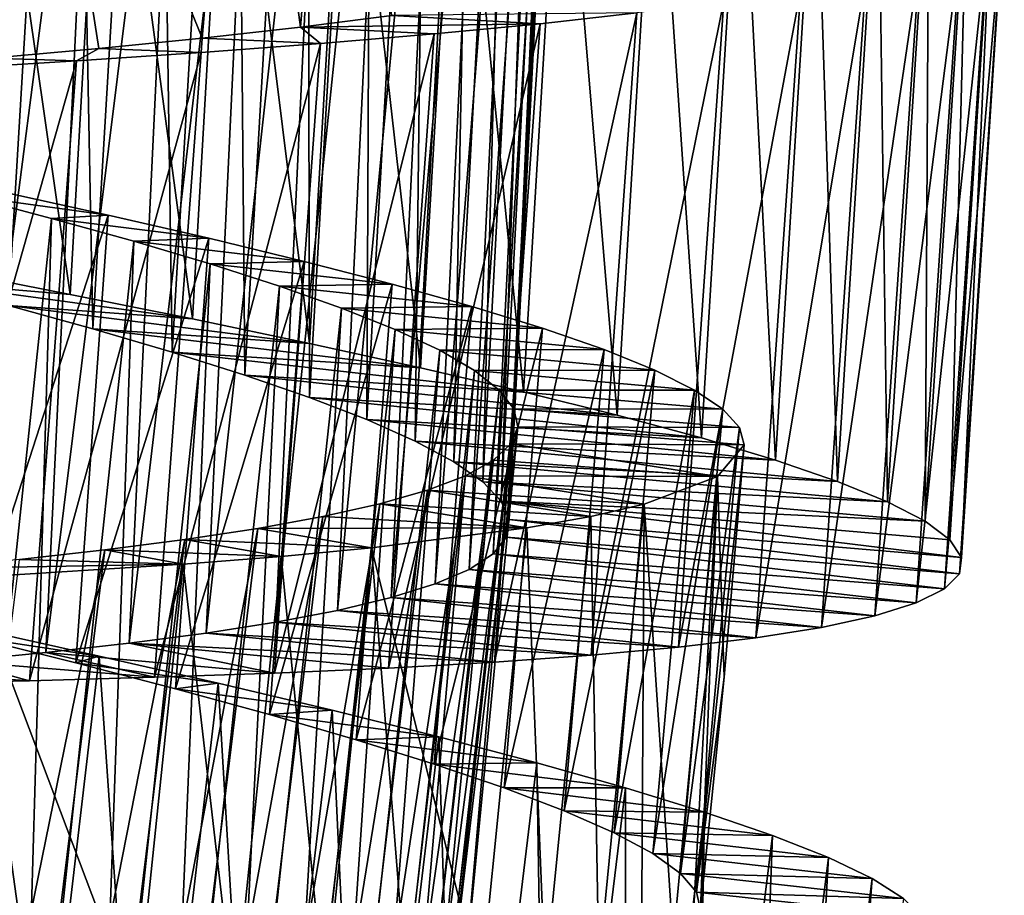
# Model space of a CAD drawing. Header units: millimetres. Extents: x -182 to 217, y -96 to 236.
# Tile 365 of 458: x 158.95 to 164.15, y -25.87 to -21.24. Entities that reach past the tile are written whole.
import ezdxf

# ---------------------------------------------------------------- set-up
doc = ezdxf.new("R2010")
doc.units = ezdxf.units.MM
doc.header["$LTSCALE"] = 52.148148
for name, color, linetype in [('986', 7, 'CONTINUOUS'), ('987', 7, 'CONTINUOUS'), ('988', 7, 'CONTINUOUS'), ('993', 7, 'CONTINUOUS'), ('994', 7, 'CONTINUOUS'), ('995', 7, 'CONTINUOUS'), ('996', 7, 'CONTINUOUS'), ('997', 7, 'CONTINUOUS'), ('998', 7, 'CONTINUOUS')]:
    doc.layers.add(name, color=color, linetype=linetype)

msp = doc.modelspace()

# ---------------------------------------------------------------- linework, layer by layer
at = {"layer": '986', "color": 7, "linetype": 'CONTINUOUS', "true_color": 0xaaaaaa}
for points in [[(161.3052, -26.2857, 6), (160.8843, -29.2568, 6.5083), (161.585, -23.3912, 6), (161.3052, -26.2857, 6)], [(161.585, -23.3912, 6), (160.8843, -29.2568, 6.5083), (161.5493, -23.4818, 6.5083), (161.585, -23.3912, 6)], [(160.8843, -29.2568, 6.5083), (160.7861, -29.3369, 7.014), (161.5493, -23.4818, 6.5083), (160.8843, -29.2568, 6.5083)], [(161.5493, -23.4818, 6.5083), (160.7861, -29.3369, 7.014), (161.4569, -23.5684, 7.014), (161.5493, -23.4818, 6.5083)], [(160.7861, -29.3369, 7.014), (160.6337, -29.4082, 7.5057), (161.4569, -23.5684, 7.014), (160.7861, -29.3369, 7.014)], [(161.4569, -23.5684, 7.014), (160.6337, -29.4082, 7.5057), (161.3097, -23.65, 7.5057), (161.4569, -23.5684, 7.014)], [(160.6337, -29.4082, 7.5057), (160.4286, -29.4708, 7.9772), (161.3097, -23.65, 7.5057), (160.6337, -29.4082, 7.5057)], [(161.3097, -23.65, 7.5057), (160.4286, -29.4708, 7.9772), (161.1094, -23.7266, 7.9772), (161.3097, -23.65, 7.5057)], [(160.4286, -29.4708, 7.9772), (160.1719, -29.5253, 8.4261), (161.1094, -23.7266, 7.9772), (160.4286, -29.4708, 7.9772)], [(161.1094, -23.7266, 7.9772), (160.1719, -29.5253, 8.4261), (160.857, -23.7986, 8.4261), (161.1094, -23.7266, 7.9772)], [(160.1719, -29.5253, 8.4261), (159.8669, -29.572, 8.846), (160.857, -23.7986, 8.4261), (160.1719, -29.5253, 8.4261)], [(160.857, -23.7986, 8.4261), (159.8669, -29.572, 8.846), (160.556, -23.8662, 8.846), (160.857, -23.7986, 8.4261)], [(159.8669, -29.572, 8.846), (159.5192, -29.6109, 9.2291), (160.556, -23.8662, 8.846), (159.8669, -29.572, 8.846)], [(160.556, -23.8662, 8.846), (159.5192, -29.6109, 9.2291), (160.2117, -23.9289, 9.2291), (160.556, -23.8662, 8.846)], [(159.5192, -29.6109, 9.2291), (159.1315, -29.6428, 9.572), (160.2117, -23.9289, 9.2291), (159.5192, -29.6109, 9.2291)], [(160.2117, -23.9289, 9.2291), (159.1315, -29.6428, 9.572), (159.8272, -23.9873, 9.572), (160.2117, -23.9289, 9.2291)], [(159.1315, -29.6428, 9.572), (158.7068, -29.6682, 9.8722), (159.8272, -23.9873, 9.572), (159.1315, -29.6428, 9.572)], [(159.8272, -23.9873, 9.572), (158.7068, -29.6682, 9.8722), (159.4053, -24.0418, 9.8722), (159.8272, -23.9873, 9.572)], [(158.7068, -29.6682, 9.8722), (158.2524, -29.6879, 10.1243), (159.4053, -24.0418, 9.8722), (158.7068, -29.6682, 9.8722)], [(159.4053, -24.0418, 9.8722), (158.2524, -29.6879, 10.1243), (158.9532, -24.0927, 10.1243), (159.4053, -24.0418, 9.8722)]]:
    msp.add_3dface(points, dxfattribs=at)
at = {"layer": '987', "color": 7, "linetype": 'CONTINUOUS', "true_color": 0xaaaaaa}
for points in [[(161.585, -23.3912, 6), (161.5493, -23.4818, 6.5083), (162.7812, -23.4861, 6), (161.585, -23.3912, 6)], [(161.5493, -23.4818, 6.5083), (161.4569, -23.5684, 7.014), (162.6404, -23.6539, 7.205), (161.5493, -23.4818, 6.5083)], [(162.7812, -23.4861, 6), (161.5493, -23.4818, 6.5083), (162.6404, -23.6539, 7.205), (162.7812, -23.4861, 6)], [(161.4569, -23.5684, 7.014), (161.3097, -23.65, 7.5057), (162.6404, -23.6539, 7.205), (161.4569, -23.5684, 7.014)], [(161.3097, -23.65, 7.5057), (161.1094, -23.7266, 7.9772), (162.2532, -23.8005, 8.3575), (161.3097, -23.65, 7.5057)], [(162.6404, -23.6539, 7.205), (161.3097, -23.65, 7.5057), (162.2532, -23.8005, 8.3575), (162.6404, -23.6539, 7.205)], [(161.1094, -23.7266, 7.9772), (160.857, -23.7986, 8.4261), (161.9713, -23.8658, 8.898), (161.1094, -23.7266, 7.9772)], [(162.2532, -23.8005, 8.3575), (161.1094, -23.7266, 7.9772), (161.9713, -23.8658, 8.898), (162.2532, -23.8005, 8.3575)], [(160.857, -23.7986, 8.4261), (160.556, -23.8662, 8.846), (161.6332, -23.926, 9.4089), (160.857, -23.7986, 8.4261)], [(161.9713, -23.8658, 8.898), (160.857, -23.7986, 8.4261), (161.6332, -23.926, 9.4089), (161.9713, -23.8658, 8.898)], [(160.556, -23.8662, 8.846), (160.2117, -23.9289, 9.2291), (161.6332, -23.926, 9.4089), (160.556, -23.8662, 8.846)], [(160.2117, -23.9289, 9.2291), (159.8272, -23.9873, 9.572), (160.8124, -24.0307, 10.308), (160.2117, -23.9289, 9.2291)], [(161.6332, -23.926, 9.4089), (160.2117, -23.9289, 9.2291), (160.8124, -24.0307, 10.308), (161.6332, -23.926, 9.4089)], [(159.8272, -23.9873, 9.572), (159.4053, -24.0418, 9.8722), (160.3352, -24.076, 10.6898), (159.8272, -23.9873, 9.572)], [(160.8124, -24.0307, 10.308), (159.8272, -23.9873, 9.572), (160.3352, -24.076, 10.6898), (160.8124, -24.0307, 10.308)], [(159.4053, -24.0418, 9.8722), (158.9532, -24.0927, 10.1243), (159.8188, -24.1171, 11.0219), (159.4053, -24.0418, 9.8722)], [(160.3352, -24.076, 10.6898), (159.4053, -24.0418, 9.8722), (159.8188, -24.1171, 11.0219), (160.3352, -24.076, 10.6898)], [(158.9532, -24.0927, 10.1243), (158.4783, -24.14, 10.3244), (159.8188, -24.1171, 11.0219), (158.9532, -24.0927, 10.1243)], [(159.8188, -24.1171, 11.0219), (158.4783, -24.14, 10.3244), (158.7024, -24.1876, 11.5148), (159.8188, -24.1171, 11.0219)]]:
    msp.add_3dface(points, dxfattribs=at)
at = {"layer": '988', "color": 7, "linetype": 'CONTINUOUS', "true_color": 0xaaaaaa}
for points in [[(162.7812, -23.4861, 6), (162.6404, -23.6539, 7.205), (162.6748, -24.7149, 6), (162.7812, -23.4861, 6)], [(162.4052, -26.1056, 7.205), (162.6404, -23.6539, 7.205), (162.2532, -23.8005, 8.3575), (162.4052, -26.1056, 7.205)], [(162.4052, -26.1056, 7.205), (162.5096, -26.027, 6.6036), (162.6404, -23.6539, 7.205), (162.4052, -26.1056, 7.205)], [(162.5096, -26.027, 6.6036), (162.5508, -25.942, 6), (162.6404, -23.6539, 7.205), (162.5096, -26.027, 6.6036)], [(162.6404, -23.6539, 7.205), (162.5508, -25.942, 6), (162.6748, -24.7149, 6), (162.6404, -23.6539, 7.205)], [(162.0139, -26.2411, 8.3575), (162.2532, -23.8005, 8.3575), (161.9713, -23.8658, 8.898), (162.0139, -26.2411, 8.3575)], [(162.0139, -26.2411, 8.3575), (162.2392, -26.177, 7.7922), (162.2532, -23.8005, 8.3575), (162.0139, -26.2411, 8.3575)], [(162.2392, -26.177, 7.7922), (162.4052, -26.1056, 7.205), (162.2532, -23.8005, 8.3575), (162.2392, -26.177, 7.7922)], [(161.7303, -26.2982, 8.898), (161.9713, -23.8658, 8.898), (161.6332, -23.926, 9.4089), (161.7303, -26.2982, 8.898)], [(161.7303, -26.2982, 8.898), (162.0139, -26.2411, 8.3575), (161.9713, -23.8658, 8.898), (161.7303, -26.2982, 8.898)], [(161.3906, -26.3487, 9.4089), (161.6332, -23.926, 9.4089), (160.8124, -24.0307, 10.308), (161.3906, -26.3487, 9.4089)], [(161.3906, -26.3487, 9.4089), (161.7303, -26.2982, 8.898), (161.6332, -23.926, 9.4089), (161.3906, -26.3487, 9.4089)], [(160.5672, -26.4297, 10.308), (160.8124, -24.0307, 10.308), (160.3352, -24.076, 10.6898), (160.5672, -26.4297, 10.308)], [(160.5672, -26.4297, 10.308), (161.0013, -26.3924, 9.8808), (160.8124, -24.0307, 10.308), (160.5672, -26.4297, 10.308)], [(161.0013, -26.3924, 9.8808), (161.3906, -26.3487, 9.4089), (160.8124, -24.0307, 10.308), (161.0013, -26.3924, 9.8808)], [(159.5714, -26.4876, 11.0219), (159.8188, -24.1171, 11.0219), (158.7024, -24.1876, 11.5148), (159.5714, -26.4876, 11.0219)], [(159.5714, -26.4876, 11.0219), (160.0888, -26.4613, 10.6898), (159.8188, -24.1171, 11.0219), (159.5714, -26.4876, 11.0219)], [(160.0888, -26.4613, 10.6898), (160.3352, -24.076, 10.6898), (159.8188, -24.1171, 11.0219), (160.0888, -26.4613, 10.6898)], [(160.0888, -26.4613, 10.6898), (160.5672, -26.4297, 10.308), (160.3352, -24.076, 10.6898), (160.0888, -26.4613, 10.6898)], [(158.4535, -26.526, 11.5148), (159.0249, -26.5089, 11.2976), (158.7024, -24.1876, 11.5148), (158.4535, -26.526, 11.5148)], [(159.0249, -26.5089, 11.2976), (159.5714, -26.4876, 11.0219), (158.7024, -24.1876, 11.5148), (159.0249, -26.5089, 11.2976)]]:
    msp.add_3dface(points, dxfattribs=at)
at = {"layer": '993', "color": 7, "linetype": 'CONTINUOUS', "true_color": 0xaaaaaa}
for points in [[(159.2221, -22.6918, -0.6482), (158.429, -22.6256, 1.6168), (158.5505, -22.5609, -0.8344), (159.2221, -22.6918, -0.6482)], [(158.8966, -22.7501, 1.7975), (158.429, -22.6256, 1.6168), (159.868, -22.8218, -0.396), (158.8966, -22.7501, 1.7975)], [(159.868, -22.8218, -0.396), (158.429, -22.6256, 1.6168), (159.2221, -22.6918, -0.6482), (159.868, -22.8218, -0.396)], [(159.3417, -22.874, 2.0303), (158.8966, -22.7501, 1.7975), (160.4861, -22.9511, -0.0787), (159.3417, -22.874, 2.0303)], [(160.4861, -22.9511, -0.0787), (158.8966, -22.7501, 1.7975), (159.868, -22.8218, -0.396), (160.4861, -22.9511, -0.0787)], [(159.7603, -22.9974, 2.3131), (159.3417, -22.874, 2.0303), (161.0723, -23.0797, 0.3016), (159.7603, -22.9974, 2.3131)], [(161.0723, -23.0797, 0.3016), (159.3417, -22.874, 2.0303), (160.4861, -22.9511, -0.0787), (161.0723, -23.0797, 0.3016)], [(160.1431, -23.1185, 2.6395), (159.7603, -22.9974, 2.3131), (161.616, -23.206, 0.7383), (160.1431, -23.1185, 2.6395)], [(161.616, -23.206, 0.7383), (159.7603, -22.9974, 2.3131), (161.0723, -23.0797, 0.3016), (161.616, -23.206, 0.7383)], [(160.4861, -23.2371, 3.0063), (160.1431, -23.1185, 2.6395), (162.111, -23.3292, 1.2262), (160.4861, -23.2371, 3.0063)], [(162.111, -23.3292, 1.2262), (160.1431, -23.1185, 2.6395), (161.616, -23.206, 0.7383), (162.111, -23.3292, 1.2262)], [(160.7882, -23.3538, 3.4123), (160.4861, -23.2371, 3.0063), (162.5556, -23.4497, 1.7637), (160.7882, -23.3538, 3.4123)], [(162.5556, -23.4497, 1.7637), (160.4861, -23.2371, 3.0063), (162.111, -23.3292, 1.2262), (162.5556, -23.4497, 1.7637)], [(161.0437, -23.4674, 3.8501), (160.7882, -23.3538, 3.4123), (162.9456, -23.5671, 2.3463), (161.0437, -23.4674, 3.8501)], [(162.9456, -23.5671, 2.3463), (160.7882, -23.3538, 3.4123), (162.5556, -23.4497, 1.7637), (162.9456, -23.5671, 2.3463)], [(161.2482, -23.577, 4.3124), (161.0437, -23.4674, 3.8501), (163.2742, -23.6799, 2.9633), (161.2482, -23.577, 4.3124)], [(163.2742, -23.6799, 2.9633), (161.0437, -23.4674, 3.8501), (162.9456, -23.5671, 2.3463), (163.2742, -23.6799, 2.9633)], [(161.4003, -23.6829, 4.7963), (161.2482, -23.577, 4.3124), (163.5379, -23.7877, 3.6078), (161.4003, -23.6829, 4.7963)], [(163.5379, -23.7877, 3.6078), (161.2482, -23.577, 4.3124), (163.2742, -23.6799, 2.9633), (163.5379, -23.7877, 3.6078)], [(161.4983, -23.7849, 5.2968), (161.4003, -23.6829, 4.7963), (163.7363, -23.8909, 4.2791), (161.4983, -23.7849, 5.2968)], [(163.7363, -23.8909, 4.2791), (161.4003, -23.6829, 4.7963), (163.5379, -23.7877, 3.6078), (163.7363, -23.8909, 4.2791)], [(161.5404, -23.8822, 5.8047), (161.4983, -23.7849, 5.2968), (163.9284, -24.0817, 5.6708), (161.5404, -23.8822, 5.8047)], [(163.9284, -24.0817, 5.6708), (161.4983, -23.7849, 5.2968), (163.8674, -23.9893, 4.9711), (163.9284, -24.0817, 5.6708)], [(163.8674, -23.9893, 4.9711), (161.4983, -23.7849, 5.2968), (163.7363, -23.8909, 4.2791), (163.8674, -23.9893, 4.9711)], [(161.5258, -23.9744, 6.3134), (161.5404, -23.8822, 5.8047), (163.9189, -24.1679, 6.3714), (161.5258, -23.9744, 6.3134)], [(163.9189, -24.1679, 6.3714), (161.5404, -23.8822, 5.8047), (163.9284, -24.0817, 5.6708), (163.9189, -24.1679, 6.3714)], [(161.4548, -24.062, 6.8201), (161.5258, -23.9744, 6.3134), (163.8389, -24.2481, 7.0706), (161.4548, -24.062, 6.8201)], [(163.8389, -24.2481, 7.0706), (161.5258, -23.9744, 6.3134), (163.9189, -24.1679, 6.3714), (163.8389, -24.2481, 7.0706)], [(161.3281, -24.1447, 7.3177), (161.4548, -24.062, 6.8201), (163.6889, -24.3224, 7.7616), (161.3281, -24.1447, 7.3177)], [(163.6889, -24.3224, 7.7616), (161.4548, -24.062, 6.8201), (163.8389, -24.2481, 7.0706), (163.6889, -24.3224, 7.7616)], [(161.1483, -24.2218, 7.7962), (161.3281, -24.1447, 7.3177), (163.4717, -24.3901, 8.4318), (161.1483, -24.2218, 7.7962)], [(163.4717, -24.3901, 8.4318), (161.3281, -24.1447, 7.3177), (163.6889, -24.3224, 7.7616), (163.4717, -24.3901, 8.4318)], [(160.9165, -24.2939, 8.2526), (161.1483, -24.2218, 7.7962), (163.189, -24.4512, 9.0758), (160.9165, -24.2939, 8.2526)], [(163.189, -24.4512, 9.0758), (161.1483, -24.2218, 7.7962), (163.4717, -24.3901, 8.4318), (163.189, -24.4512, 9.0758)], [(160.6341, -24.3613, 8.6841), (160.9165, -24.2939, 8.2526), (162.8417, -24.5062, 9.6915), (160.6341, -24.3613, 8.6841)], [(162.8417, -24.5062, 9.6915), (160.9165, -24.2939, 8.2526), (163.189, -24.4512, 9.0758), (162.8417, -24.5062, 9.6915)], [(160.3071, -24.4237, 9.0813), (160.6341, -24.3613, 8.6841), (162.4337, -24.5552, 10.2716), (160.3071, -24.4237, 9.0813)], [(162.4337, -24.5552, 10.2716), (160.6341, -24.3613, 8.6841), (162.8417, -24.5062, 9.6915), (162.4337, -24.5552, 10.2716)], [(159.9394, -24.4813, 9.4392), (160.3071, -24.4237, 9.0813), (161.9727, -24.5978, 10.8053), (159.9394, -24.4813, 9.4392)], [(161.9727, -24.5978, 10.8053), (160.3071, -24.4237, 9.0813), (162.4337, -24.5552, 10.2716), (161.9727, -24.5978, 10.8053)], [(159.5324, -24.5347, 9.7564), (159.9394, -24.4813, 9.4392), (161.4622, -24.6347, 11.289), (159.5324, -24.5347, 9.7564)], [(161.4622, -24.6347, 11.289), (159.9394, -24.4813, 9.4392), (161.9727, -24.5978, 10.8053), (161.4622, -24.6347, 11.289)], [(159.0921, -24.5842, 10.0281), (159.5324, -24.5347, 9.7564), (160.3006, -24.6931, 12.0992), (159.0921, -24.5842, 10.0281)], [(160.3006, -24.6931, 12.0992), (159.5324, -24.5347, 9.7564), (160.9024, -24.6664, 11.7224), (160.3006, -24.6931, 12.0992)], [(160.9024, -24.6664, 11.7224), (159.5324, -24.5347, 9.7564), (161.4622, -24.6347, 11.289), (160.9024, -24.6664, 11.7224)], [(158.6266, -24.6299, 10.2491), (159.0921, -24.5842, 10.0281), (159.6673, -24.7152, 12.4129), (158.6266, -24.6299, 10.2491)], [(159.6673, -24.7152, 12.4129), (159.0921, -24.5842, 10.0281), (160.3006, -24.6931, 12.0992), (159.6673, -24.7152, 12.4129)], [(158.1394, -24.6724, 10.4178), (158.6266, -24.6299, 10.2491), (159.0069, -24.7333, 12.6613), (158.1394, -24.6724, 10.4178)], [(159.0069, -24.7333, 12.6613), (158.6266, -24.6299, 10.2491), (159.6673, -24.7152, 12.4129), (159.0069, -24.7333, 12.6613)], [(158.3218, -24.7479, 12.8434), (158.1394, -24.6724, 10.4178), (159.0069, -24.7333, 12.6613), (158.3218, -24.7479, 12.8434)]]:
    msp.add_3dface(points, dxfattribs=at)
at = {"layer": '994', "color": 7, "linetype": 'CONTINUOUS', "true_color": 0xaaaaaa}
for points in [[(161.7037, -21.2617, 11.2963), (162.2141, -21.2043, 10.8123), (160.9209, -21.2192, 10.3878), (161.7037, -21.2617, 11.2963)], [(160.4384, -21.2799, 10.7593), (161.7037, -21.2617, 11.2963), (160.9209, -21.2192, 10.3878), (160.4384, -21.2799, 10.7593)], [(161.1446, -21.3157, 11.729), (161.7037, -21.2617, 11.2963), (160.4384, -21.2799, 10.7593), (161.1446, -21.3157, 11.729)], [(159.9192, -21.3376, 11.0795), (160.5439, -21.3664, 12.1048), (160.4384, -21.2799, 10.7593), (159.9192, -21.3376, 11.0795)], [(160.5439, -21.3664, 12.1048), (161.1446, -21.3157, 11.729), (160.4384, -21.2799, 10.7593), (160.5439, -21.3664, 12.1048)], [(159.3725, -21.3923, 11.3431), (159.9127, -21.4137, 12.4169), (159.9192, -21.3376, 11.0795), (159.3725, -21.3923, 11.3431)], [(159.9127, -21.4137, 12.4169), (160.5439, -21.3664, 12.1048), (159.9192, -21.3376, 11.0795), (159.9127, -21.4137, 12.4169)], [(158.8018, -21.4443, 11.5482), (159.2546, -21.458, 12.6639), (159.3725, -21.3923, 11.3431), (158.8018, -21.4443, 11.5482)], [(159.2546, -21.458, 12.6639), (159.9127, -21.4137, 12.4169), (159.3725, -21.3923, 11.3431), (159.2546, -21.458, 12.6639)], [(158.5706, -21.5, 12.8451), (159.2546, -21.458, 12.6639), (158.8018, -21.4443, 11.5482), (158.5706, -21.5, 12.8451)], [(159.3739, -24.603, -0.5371), (158.7178, -24.4579, -0.7545), (158.6997, -24.5005, 0.4939), (159.3739, -24.603, -0.5371)], [(159.251, -24.6389, 0.7128), (159.3739, -24.603, -0.5371), (158.6997, -24.5005, 0.4939), (159.251, -24.6389, 0.7128)], [(160.0032, -24.7467, -0.2543), (159.3739, -24.603, -0.5371), (159.251, -24.6389, 0.7128), (160.0032, -24.7467, -0.2543)], [(159.7772, -24.7763, 0.9899), (160.0032, -24.7467, -0.2543), (159.251, -24.6389, 0.7128), (159.7772, -24.7763, 0.9899)], [(160.6043, -24.8894, 0.0933), (160.0032, -24.7467, -0.2543), (159.7772, -24.7763, 0.9899), (160.6043, -24.8894, 0.0933)], [(160.2739, -24.9122, 1.3226), (160.6043, -24.8894, 0.0933), (159.7772, -24.7763, 0.9899), (160.2739, -24.9122, 1.3226)], [(161.1686, -25.0298, 0.5011), (160.6043, -24.8894, 0.0933), (160.2739, -24.9122, 1.3226), (161.1686, -25.0298, 0.5011)], [(160.7312, -25.0448, 1.7045), (161.1686, -25.0298, 0.5011), (160.2739, -24.9122, 1.3226), (160.7312, -25.0448, 1.7045)], [(161.6867, -25.1663, 0.9622), (161.1686, -25.0298, 0.5011), (160.7312, -25.0448, 1.7045), (161.6867, -25.1663, 0.9622)], [(161.1443, -25.1736, 2.1313), (161.6867, -25.1663, 0.9622), (160.7312, -25.0448, 1.7045), (161.1443, -25.1736, 2.1313)], [(162.1547, -25.2986, 1.4732), (161.6867, -25.1663, 0.9622), (161.1443, -25.1736, 2.1313), (162.1547, -25.2986, 1.4732)], [(161.5126, -25.2991, 2.6024), (162.1547, -25.2986, 1.4732), (161.1443, -25.1736, 2.1313), (161.5126, -25.2991, 2.6024)], [(162.5714, -25.4271, 2.0325), (162.1547, -25.2986, 1.4732), (161.5126, -25.2991, 2.6024), (162.5714, -25.4271, 2.0325)], [(161.8312, -25.4206, 3.1121), (162.5714, -25.4271, 2.0325), (161.5126, -25.2991, 2.6024), (161.8312, -25.4206, 3.1121)], [(162.9306, -25.5506, 2.6326), (162.5714, -25.4271, 2.0325), (161.8312, -25.4206, 3.1121), (162.9306, -25.5506, 2.6326)], [(162.094, -25.5366, 3.6509), (162.9306, -25.5506, 2.6326), (161.8312, -25.4206, 3.1121), (162.094, -25.5366, 3.6509)], [(163.2265, -25.6678, 3.2635), (162.9306, -25.5506, 2.6326), (162.094, -25.5366, 3.6509), (163.2265, -25.6678, 3.2635)], [(162.2988, -25.6469, 4.2144), (163.2265, -25.6678, 3.2635), (162.094, -25.5366, 3.6509), (162.2988, -25.6469, 4.2144)], [(163.4574, -25.7788, 3.9219), (163.2265, -25.6678, 3.2635), (162.2988, -25.6469, 4.2144), (163.4574, -25.7788, 3.9219)], [(162.4445, -25.7518, 4.7996), (163.4574, -25.7788, 3.9219), (162.2988, -25.6469, 4.2144), (162.4445, -25.7518, 4.7996)], [(163.6221, -25.8836, 4.6042), (163.4574, -25.7788, 3.9219), (162.4445, -25.7518, 4.7996), (163.6221, -25.8836, 4.6042)], [(162.529, -25.8505, 5.3987), (163.6221, -25.8836, 4.6042), (162.4445, -25.7518, 4.7996), (162.529, -25.8505, 5.3987)], [(162.5508, -25.942, 6), (163.7181, -25.9815, 5.3011), (162.529, -25.8505, 5.3987), (162.5508, -25.942, 6)], [(163.7181, -25.9815, 5.3011), (163.6221, -25.8836, 4.6042), (162.529, -25.8505, 5.3987), (163.7181, -25.9815, 5.3011)]]:
    msp.add_3dface(points, dxfattribs=at)
at = {"layer": '995', "color": 7, "linetype": 'CONTINUOUS', "true_color": 0xaaaaaa}
for points in [[(159.2221, -22.6918, -0.6482), (158.5505, -22.5609, -0.8344), (158.7333, -19.3071, -0.8314), (159.2221, -22.6918, -0.6482)], [(159.2221, -22.6918, -0.6482), (158.7333, -19.3071, -0.8314), (159.4085, -19.411, -0.6441), (159.2221, -22.6918, -0.6482)], [(159.868, -22.8218, -0.396), (159.2221, -22.6918, -0.6482), (159.4085, -19.411, -0.6441), (159.868, -22.8218, -0.396)], [(159.868, -22.8218, -0.396), (159.4085, -19.411, -0.6441), (160.0582, -19.5149, -0.3908), (159.868, -22.8218, -0.396)], [(160.4861, -22.9511, -0.0787), (159.868, -22.8218, -0.396), (160.0582, -19.5149, -0.3908), (160.4861, -22.9511, -0.0787)], [(160.4861, -22.9511, -0.0787), (160.0582, -19.5149, -0.3908), (160.6806, -19.6195, -0.0723), (160.4861, -22.9511, -0.0787)], [(161.0723, -23.0797, 0.3016), (160.4861, -22.9511, -0.0787), (160.6806, -19.6195, -0.0723), (161.0723, -23.0797, 0.3016)], [(161.0723, -23.0797, 0.3016), (160.6806, -19.6195, -0.0723), (161.2707, -19.7245, 0.309), (161.0723, -23.0797, 0.3016)], [(161.616, -23.206, 0.7383), (161.0723, -23.0797, 0.3016), (161.2707, -19.7245, 0.309), (161.616, -23.206, 0.7383)], [(161.616, -23.206, 0.7383), (161.2707, -19.7245, 0.309), (161.8182, -19.8289, 0.7466), (161.616, -23.206, 0.7383)], [(162.111, -23.3292, 1.2262), (161.616, -23.206, 0.7383), (161.8182, -19.8289, 0.7466), (162.111, -23.3292, 1.2262)], [(162.111, -23.3292, 1.2262), (161.8182, -19.8289, 0.7466), (162.3162, -19.9321, 1.2348), (162.111, -23.3292, 1.2262)], [(162.5556, -23.4497, 1.7637), (162.111, -23.3292, 1.2262), (162.3162, -19.9321, 1.2348), (162.5556, -23.4497, 1.7637)], [(162.5556, -23.4497, 1.7637), (162.3162, -19.9321, 1.2348), (162.7638, -20.0345, 1.7724), (162.5556, -23.4497, 1.7637)], [(162.9456, -23.5671, 2.3463), (162.5556, -23.4497, 1.7637), (162.7638, -20.0345, 1.7724), (162.9456, -23.5671, 2.3463)], [(162.9456, -23.5671, 2.3463), (162.7638, -20.0345, 1.7724), (163.1572, -20.1362, 2.3554), (162.9456, -23.5671, 2.3463)], [(163.2742, -23.6799, 2.9633), (162.9456, -23.5671, 2.3463), (163.1572, -20.1362, 2.3554), (163.2742, -23.6799, 2.9633)], [(163.2742, -23.6799, 2.9633), (163.1572, -20.1362, 2.3554), (163.4892, -20.2358, 2.9732), (163.2742, -23.6799, 2.9633)], [(163.5379, -23.7877, 3.6078), (163.2742, -23.6799, 2.9633), (163.4892, -20.2358, 2.9732), (163.5379, -23.7877, 3.6078)], [(163.5379, -23.7877, 3.6078), (163.4892, -20.2358, 2.9732), (163.7564, -20.3331, 3.6193), (163.5379, -23.7877, 3.6078)], [(163.7363, -23.8909, 4.2791), (163.5379, -23.7877, 3.6078), (163.7564, -20.3331, 3.6193), (163.7363, -23.8909, 4.2791)], [(163.7363, -23.8909, 4.2791), (163.7564, -20.3331, 3.6193), (163.9578, -20.4283, 4.2916), (163.7363, -23.8909, 4.2791)], [(163.8674, -23.9893, 4.9711), (163.7363, -23.8909, 4.2791), (163.9578, -20.4283, 4.2916), (163.8674, -23.9893, 4.9711)], [(163.8674, -23.9893, 4.9711), (163.9578, -20.4283, 4.2916), (164.0914, -20.5214, 4.9836), (163.8674, -23.9893, 4.9711)], [(163.9284, -24.0817, 5.6708), (163.8674, -23.9893, 4.9711), (164.0914, -20.5214, 4.9836), (163.9284, -24.0817, 5.6708)], [(163.9284, -24.0817, 5.6708), (164.0914, -20.5214, 4.9836), (164.1548, -20.6111, 5.6825), (163.9284, -24.0817, 5.6708)], [(163.9189, -24.1679, 6.3714), (163.9284, -24.0817, 5.6708), (164.1548, -20.6111, 5.6825), (163.9189, -24.1679, 6.3714)], [(163.9189, -24.1679, 6.3714), (164.1548, -20.6111, 5.6825), (164.1476, -20.6973, 6.3819), (163.9189, -24.1679, 6.3714)], [(163.8389, -24.2481, 7.0706), (163.9189, -24.1679, 6.3714), (164.1476, -20.6973, 6.3819), (163.8389, -24.2481, 7.0706)], [(163.8389, -24.2481, 7.0706), (164.1476, -20.6973, 6.3819), (164.0698, -20.7807, 7.0809), (163.8389, -24.2481, 7.0706)], [(163.6889, -24.3224, 7.7616), (163.8389, -24.2481, 7.0706), (164.0698, -20.7807, 7.0809), (163.6889, -24.3224, 7.7616)], [(163.6889, -24.3224, 7.7616), (164.0698, -20.7807, 7.0809), (163.9219, -20.8609, 7.7715), (163.6889, -24.3224, 7.7616)], [(163.4717, -24.3901, 8.4318), (163.6889, -24.3224, 7.7616), (163.9219, -20.8609, 7.7715), (163.4717, -24.3901, 8.4318)], [(163.4717, -24.3901, 8.4318), (163.9219, -20.8609, 7.7715), (163.7066, -20.9371, 8.4415), (163.4717, -24.3901, 8.4318)], [(163.189, -24.4512, 9.0758), (163.4717, -24.3901, 8.4318), (163.7066, -20.9371, 8.4415), (163.189, -24.4512, 9.0758)], [(163.189, -24.4512, 9.0758), (163.7066, -20.9371, 8.4415), (163.4258, -21.0093, 9.0848), (163.189, -24.4512, 9.0758)], [(162.8417, -24.5062, 9.6915), (163.189, -24.4512, 9.0758), (163.4258, -21.0093, 9.0848), (162.8417, -24.5062, 9.6915)], [(162.8417, -24.5062, 9.6915), (163.4258, -21.0093, 9.0848), (163.0804, -21.0781, 9.6995), (162.8417, -24.5062, 9.6915)], [(162.4337, -24.5552, 10.2716), (162.8417, -24.5062, 9.6915), (163.0804, -21.0781, 9.6995), (162.4337, -24.5552, 10.2716)], [(162.4337, -24.5552, 10.2716), (163.0804, -21.0781, 9.6995), (162.6741, -21.1432, 10.2788), (162.4337, -24.5552, 10.2716)], [(161.9727, -24.5978, 10.8053), (162.4337, -24.5552, 10.2716), (162.6741, -21.1432, 10.2788), (161.9727, -24.5978, 10.8053)], [(161.9727, -24.5978, 10.8053), (162.6741, -21.1432, 10.2788), (162.2141, -21.2043, 10.8123), (161.9727, -24.5978, 10.8053)], [(161.4622, -24.6347, 11.289), (161.9727, -24.5978, 10.8053), (162.2141, -21.2043, 10.8123), (161.4622, -24.6347, 11.289)], [(161.4622, -24.6347, 11.289), (162.2141, -21.2043, 10.8123), (161.7037, -21.2617, 11.2963), (161.4622, -24.6347, 11.289)], [(160.9024, -24.6664, 11.7224), (161.4622, -24.6347, 11.289), (161.7037, -21.2617, 11.2963), (160.9024, -24.6664, 11.7224)], [(160.9024, -24.6664, 11.7224), (161.7037, -21.2617, 11.2963), (161.1446, -21.3157, 11.729), (160.9024, -24.6664, 11.7224)], [(160.3006, -24.6931, 12.0992), (160.9024, -24.6664, 11.7224), (161.1446, -21.3157, 11.729), (160.3006, -24.6931, 12.0992)], [(160.3006, -24.6931, 12.0992), (161.1446, -21.3157, 11.729), (160.5439, -21.3664, 12.1048), (160.3006, -24.6931, 12.0992)], [(159.6673, -24.7152, 12.4129), (160.3006, -24.6931, 12.0992), (160.5439, -21.3664, 12.1048), (159.6673, -24.7152, 12.4129)], [(159.6673, -24.7152, 12.4129), (160.5439, -21.3664, 12.1048), (159.9127, -21.4137, 12.4169), (159.6673, -24.7152, 12.4129)], [(159.0069, -24.7333, 12.6613), (159.6673, -24.7152, 12.4129), (159.9127, -21.4137, 12.4169), (159.0069, -24.7333, 12.6613)], [(159.0069, -24.7333, 12.6613), (159.9127, -21.4137, 12.4169), (159.2546, -21.458, 12.6639), (159.0069, -24.7333, 12.6613)], [(158.3218, -24.7479, 12.8434), (159.0069, -24.7333, 12.6613), (159.2546, -21.458, 12.6639), (158.3218, -24.7479, 12.8434)], [(158.3218, -24.7479, 12.8434), (159.2546, -21.458, 12.6639), (158.5706, -21.5, 12.8451), (158.3218, -24.7479, 12.8434)], [(158.9905, -27.8804, -0.5377), (158.3407, -27.7091, -0.7549), (158.7178, -24.4579, -0.7545), (158.9905, -27.8804, -0.5377)], [(158.9905, -27.8804, -0.5377), (158.7178, -24.4579, -0.7545), (159.3739, -24.603, -0.5371), (158.9905, -27.8804, -0.5377)], [(159.6134, -28.049, -0.2552), (158.9905, -27.8804, -0.5377), (159.3739, -24.603, -0.5371), (159.6134, -28.049, -0.2552)], [(159.6134, -28.049, -0.2552), (159.3739, -24.603, -0.5371), (160.0032, -24.7467, -0.2543), (159.6134, -28.049, -0.2552)], [(160.2084, -28.2156, 0.0922), (159.6134, -28.049, -0.2552), (160.0032, -24.7467, -0.2543), (160.2084, -28.2156, 0.0922)], [(160.2084, -28.2156, 0.0922), (160.0032, -24.7467, -0.2543), (160.6043, -24.8894, 0.0933), (160.2084, -28.2156, 0.0922)], [(160.767, -28.3785, 0.5), (160.2084, -28.2156, 0.0922), (160.6043, -24.8894, 0.0933), (160.767, -28.3785, 0.5)], [(160.767, -28.3785, 0.5), (160.6043, -24.8894, 0.0933), (161.1686, -25.0298, 0.5011), (160.767, -28.3785, 0.5)], [(161.2795, -28.5357, 0.9611), (160.767, -28.3785, 0.5), (161.1686, -25.0298, 0.5011), (161.2795, -28.5357, 0.9611)], [(161.2795, -28.5357, 0.9611), (161.1686, -25.0298, 0.5011), (161.6867, -25.1663, 0.9622), (161.2795, -28.5357, 0.9611)], [(161.7422, -28.6868, 1.4723), (161.2795, -28.5357, 0.9611), (161.6867, -25.1663, 0.9622), (161.7422, -28.6868, 1.4723)], [(161.7422, -28.6868, 1.4723), (161.6867, -25.1663, 0.9622), (162.1547, -25.2986, 1.4732), (161.7422, -28.6868, 1.4723)], [(162.1536, -28.8319, 2.0317), (161.7422, -28.6868, 1.4723), (162.1547, -25.2986, 1.4732), (162.1536, -28.8319, 2.0317)], [(162.1536, -28.8319, 2.0317), (162.1547, -25.2986, 1.4732), (162.5714, -25.4271, 2.0325), (162.1536, -28.8319, 2.0317)], [(162.5077, -28.9697, 2.6319), (162.1536, -28.8319, 2.0317), (162.5714, -25.4271, 2.0325), (162.5077, -28.9697, 2.6319)], [(162.5077, -28.9697, 2.6319), (162.5714, -25.4271, 2.0325), (162.9306, -25.5506, 2.6326), (162.5077, -28.9697, 2.6319)], [(162.7989, -29.0987, 3.2629), (162.5077, -28.9697, 2.6319), (162.9306, -25.5506, 2.6326), (162.7989, -29.0987, 3.2629)], [(162.7989, -29.0987, 3.2629), (162.9306, -25.5506, 2.6326), (163.2265, -25.6678, 3.2635), (162.7989, -29.0987, 3.2629)], [(163.0253, -29.2188, 3.9213), (162.7989, -29.0987, 3.2629), (163.2265, -25.6678, 3.2635), (163.0253, -29.2188, 3.9213)], [(163.0253, -29.2188, 3.9213), (163.2265, -25.6678, 3.2635), (163.4574, -25.7788, 3.9219), (163.0253, -29.2188, 3.9213)], [(163.1857, -29.3302, 4.6039), (163.0253, -29.2188, 3.9213), (163.4574, -25.7788, 3.9219), (163.1857, -29.3302, 4.6039)], [(163.1857, -29.3302, 4.6039), (163.4574, -25.7788, 3.9219), (163.6221, -25.8836, 4.6042), (163.1857, -29.3302, 4.6039)]]:
    msp.add_3dface(points, dxfattribs=at)
at = {"layer": '996', "color": 7, "linetype": 'CONTINUOUS', "true_color": 0xaaaaaa}
for points in [[(158.7631, -17.0575, 1.6563), (158.8966, -22.7501, 1.7975), (159.2308, -17.1494, 1.849), (158.7631, -17.0575, 1.6563)], [(158.8966, -22.7501, 1.7975), (159.3417, -22.874, 2.0303), (159.2308, -17.1494, 1.849), (158.8966, -22.7501, 1.7975)], [(159.2308, -17.1494, 1.849), (159.3417, -22.874, 2.0303), (159.6762, -17.2425, 2.0933), (159.2308, -17.1494, 1.849)], [(159.3417, -22.874, 2.0303), (159.7603, -22.9974, 2.3131), (159.6762, -17.2425, 2.0933), (159.3417, -22.874, 2.0303)], [(159.6762, -17.2425, 2.0933), (159.7603, -22.9974, 2.3131), (160.093, -17.3366, 2.3859), (159.6762, -17.2425, 2.0933)], [(159.7603, -22.9974, 2.3131), (160.1431, -23.1185, 2.6395), (160.093, -17.3366, 2.3859), (159.7603, -22.9974, 2.3131)], [(160.093, -17.3366, 2.3859), (160.1431, -23.1185, 2.6395), (160.4733, -17.4309, 2.7213), (160.093, -17.3366, 2.3859)], [(160.1431, -23.1185, 2.6395), (160.4861, -23.2371, 3.0063), (160.4733, -17.4309, 2.7213), (160.1431, -23.1185, 2.6395)], [(160.4733, -17.4309, 2.7213), (160.4861, -23.2371, 3.0063), (160.8138, -17.5257, 3.0967), (160.4733, -17.4309, 2.7213)], [(160.4861, -23.2371, 3.0063), (160.7882, -23.3538, 3.4123), (160.8138, -17.5257, 3.0967), (160.4861, -23.2371, 3.0063)], [(160.8138, -17.5257, 3.0967), (160.7882, -23.3538, 3.4123), (161.1119, -17.6211, 3.5093), (160.8138, -17.5257, 3.0967)], [(160.7882, -23.3538, 3.4123), (161.0437, -23.4674, 3.8501), (161.1119, -17.6211, 3.5093), (160.7882, -23.3538, 3.4123)], [(161.1119, -17.6211, 3.5093), (161.0437, -23.4674, 3.8501), (161.3626, -17.7165, 3.9518), (161.1119, -17.6211, 3.5093)], [(161.0437, -23.4674, 3.8501), (161.2482, -23.577, 4.3124), (161.3626, -17.7165, 3.9518), (161.0437, -23.4674, 3.8501)], [(161.3626, -17.7165, 3.9518), (161.2482, -23.577, 4.3124), (161.5618, -17.8114, 4.4174), (161.3626, -17.7165, 3.9518)], [(161.2482, -23.577, 4.3124), (161.4003, -23.6829, 4.7963), (161.5618, -17.8114, 4.4174), (161.2482, -23.577, 4.3124)], [(161.5618, -17.8114, 4.4174), (161.4003, -23.6829, 4.7963), (161.7085, -17.9062, 4.9035), (161.5618, -17.8114, 4.4174)], [(161.4003, -23.6829, 4.7963), (161.4983, -23.7849, 5.2968), (161.7085, -17.9062, 4.9035), (161.4003, -23.6829, 4.7963)], [(161.7085, -17.9062, 4.9035), (161.4983, -23.7849, 5.2968), (161.8011, -18.0009, 5.4048), (161.7085, -17.9062, 4.9035)], [(161.4983, -23.7849, 5.2968), (161.5404, -23.8822, 5.8047), (161.8011, -18.0009, 5.4048), (161.4983, -23.7849, 5.2968)], [(161.8011, -18.0009, 5.4048), (161.5404, -23.8822, 5.8047), (161.8376, -18.0943, 5.9106), (161.8011, -18.0009, 5.4048)], [(161.5404, -23.8822, 5.8047), (161.5258, -23.9744, 6.3134), (161.8376, -18.0943, 5.9106), (161.5404, -23.8822, 5.8047)], [(161.8376, -18.0943, 5.9106), (161.5258, -23.9744, 6.3134), (161.8179, -18.1866, 6.4165), (161.8376, -18.0943, 5.9106)], [(161.5258, -23.9744, 6.3134), (161.4548, -24.062, 6.8201), (161.8179, -18.1866, 6.4165), (161.5258, -23.9744, 6.3134)], [(161.8179, -18.1866, 6.4165), (161.4548, -24.062, 6.8201), (161.7419, -18.2784, 6.9204), (161.8179, -18.1866, 6.4165)], [(161.4548, -24.062, 6.8201), (161.3281, -24.1447, 7.3177), (161.7419, -18.2784, 6.9204), (161.4548, -24.062, 6.8201)], [(161.7419, -18.2784, 6.9204), (161.3281, -24.1447, 7.3177), (161.6111, -18.3689, 7.4127), (161.7419, -18.2784, 6.9204)], [(161.3281, -24.1447, 7.3177), (161.1483, -24.2218, 7.7962), (161.6111, -18.3689, 7.4127), (161.3281, -24.1447, 7.3177)], [(161.6111, -18.3689, 7.4127), (161.1483, -24.2218, 7.7962), (161.4275, -18.4575, 7.8853), (161.6111, -18.3689, 7.4127)], [(161.1483, -24.2218, 7.7962), (160.9165, -24.2939, 8.2526), (161.4275, -18.4575, 7.8853), (161.1483, -24.2218, 7.7962)], [(161.4275, -18.4575, 7.8853), (160.9165, -24.2939, 8.2526), (161.192, -18.5449, 8.3362), (161.4275, -18.4575, 7.8853)], [(160.9165, -24.2939, 8.2526), (160.6341, -24.3613, 8.6841), (161.192, -18.5449, 8.3362), (160.9165, -24.2939, 8.2526)], [(161.192, -18.5449, 8.3362), (160.6341, -24.3613, 8.6841), (160.9071, -18.6309, 8.7604), (161.192, -18.5449, 8.3362)], [(160.6341, -24.3613, 8.6841), (160.3071, -24.4237, 9.0813), (160.9071, -18.6309, 8.7604), (160.6341, -24.3613, 8.6841)], [(160.9071, -18.6309, 8.7604), (160.3071, -24.4237, 9.0813), (160.5783, -18.715, 9.1495), (160.9071, -18.6309, 8.7604)], [(160.3071, -24.4237, 9.0813), (159.9394, -24.4813, 9.4392), (160.5783, -18.715, 9.1495), (160.3071, -24.4237, 9.0813)], [(160.5783, -18.715, 9.1495), (159.9394, -24.4813, 9.4392), (160.209, -18.7972, 9.4993), (160.5783, -18.715, 9.1495)], [(159.9394, -24.4813, 9.4392), (159.5324, -24.5347, 9.7564), (160.209, -18.7972, 9.4993), (159.9394, -24.4813, 9.4392)], [(160.209, -18.7972, 9.4993), (159.5324, -24.5347, 9.7564), (159.8016, -18.8779, 9.8078), (160.209, -18.7972, 9.4993)], [(159.5324, -24.5347, 9.7564), (159.0921, -24.5842, 10.0281), (159.8016, -18.8779, 9.8078), (159.5324, -24.5347, 9.7564)], [(159.8016, -18.8779, 9.8078), (159.0921, -24.5842, 10.0281), (159.3623, -18.9569, 10.07), (159.8016, -18.8779, 9.8078)], [(159.0921, -24.5842, 10.0281), (158.6266, -24.6299, 10.2491), (159.3623, -18.9569, 10.07), (159.0921, -24.5842, 10.0281)], [(159.3623, -18.9569, 10.07), (158.6266, -24.6299, 10.2491), (158.8989, -19.0338, 10.2814), (159.3623, -18.9569, 10.07)], [(158.6649, -22.1695, 1.6867), (158.529, -27.896, 1.8804), (159.1225, -22.2905, 1.8887), (158.6649, -22.1695, 1.6867)], [(158.529, -27.896, 1.8804), (158.9565, -28.047, 2.133), (159.1225, -22.2905, 1.8887), (158.529, -27.896, 1.8804)], [(159.1225, -22.2905, 1.8887), (158.9565, -28.047, 2.133), (159.557, -22.4112, 2.1422), (159.1225, -22.2905, 1.8887)], [(158.9565, -28.047, 2.133), (159.3539, -28.1947, 2.4333), (159.557, -22.4112, 2.1422), (158.9565, -28.047, 2.133)], [(159.557, -22.4112, 2.1422), (159.3539, -28.1947, 2.4333), (159.9609, -22.5309, 2.4427), (159.557, -22.4112, 2.1422)], [(159.3539, -28.1947, 2.4333), (159.714, -28.3378, 2.7761), (159.9609, -22.5309, 2.4427), (159.3539, -28.1947, 2.4333)], [(159.9609, -22.5309, 2.4427), (159.714, -28.3378, 2.7761), (160.3277, -22.6484, 2.7854), (159.9609, -22.5309, 2.4427)], [(159.714, -28.3378, 2.7761), (160.0341, -28.4761, 3.159), (160.3277, -22.6484, 2.7854), (159.714, -28.3378, 2.7761)], [(160.3277, -22.6484, 2.7854), (160.0341, -28.4761, 3.159), (160.6543, -22.7639, 3.1678), (160.3277, -22.6484, 2.7854)], [(160.0341, -28.4761, 3.159), (160.3112, -28.6093, 3.5783), (160.6543, -22.7639, 3.1678), (160.0341, -28.4761, 3.159)], [(160.6543, -22.7639, 3.1678), (160.3112, -28.6093, 3.5783), (160.9379, -22.8773, 3.5863), (160.6543, -22.7639, 3.1678)], [(160.3112, -28.6093, 3.5783), (160.5399, -28.736, 4.0265), (160.9379, -22.8773, 3.5863), (160.3112, -28.6093, 3.5783)], [(160.9379, -22.8773, 3.5863), (160.5399, -28.736, 4.0265), (161.1731, -22.9875, 4.0333), (160.9379, -22.8773, 3.5863)], [(160.5399, -28.736, 4.0265), (160.7171, -28.8554, 4.4972), (161.1731, -22.9875, 4.0333), (160.5399, -28.736, 4.0265)], [(161.1731, -22.9875, 4.0333), (160.7171, -28.8554, 4.4972), (161.3567, -23.094, 4.5025), (161.1731, -22.9875, 4.0333)], [(160.7171, -28.8554, 4.4972), (160.8416, -28.9678, 4.9881), (161.3567, -23.094, 4.5025), (160.7171, -28.8554, 4.4972)], [(161.3567, -23.094, 4.5025), (160.8416, -28.9678, 4.9881), (161.4877, -23.1972, 4.9917), (161.3567, -23.094, 4.5025)], [(160.8416, -28.9678, 4.9881), (160.9118, -29.0728, 5.4928), (161.4877, -23.1972, 4.9917), (160.8416, -28.9678, 4.9881)], [(161.4877, -23.1972, 4.9917), (160.9118, -29.0728, 5.4928), (161.5643, -23.2967, 5.4946), (161.4877, -23.1972, 4.9917)], [(160.9118, -29.0728, 5.4928), (160.9261, -29.1689, 6), (161.5643, -23.2967, 5.4946), (160.9118, -29.0728, 5.4928)], [(160.9261, -29.1689, 6), (161.3052, -26.2857, 6), (161.5643, -23.2967, 5.4946), (160.9261, -29.1689, 6)], [(161.3052, -26.2857, 6), (161.585, -23.3912, 6), (161.5643, -23.2967, 5.4946), (161.3052, -26.2857, 6)]]:
    msp.add_3dface(points, dxfattribs=at)
at = {"layer": '997', "color": 7, "linetype": 'CONTINUOUS', "true_color": 0xaaaaaa}
for points in [[(158.863, -22.15, 0.4848), (158.6649, -22.1695, 1.6867), (159.4213, -22.2731, 0.7019), (158.863, -22.15, 0.4848)], [(158.6649, -22.1695, 1.6867), (159.1225, -22.2905, 1.8887), (159.4213, -22.2731, 0.7019), (158.6649, -22.1695, 1.6867)], [(159.4213, -22.2731, 0.7019), (159.1225, -22.2905, 1.8887), (159.9544, -22.3957, 0.9776), (159.4213, -22.2731, 0.7019)], [(159.1225, -22.2905, 1.8887), (159.557, -22.4112, 2.1422), (159.9544, -22.3957, 0.9776), (159.1225, -22.2905, 1.8887)], [(159.9544, -22.3957, 0.9776), (159.557, -22.4112, 2.1422), (160.458, -22.5178, 1.3096), (159.9544, -22.3957, 0.9776)], [(159.557, -22.4112, 2.1422), (159.9609, -22.5309, 2.4427), (160.458, -22.5178, 1.3096), (159.557, -22.4112, 2.1422)], [(160.458, -22.5178, 1.3096), (159.9609, -22.5309, 2.4427), (160.9223, -22.6378, 1.6914), (160.458, -22.5178, 1.3096)], [(159.9609, -22.5309, 2.4427), (160.3277, -22.6484, 2.7854), (160.9223, -22.6378, 1.6914), (159.9609, -22.5309, 2.4427)], [(160.9223, -22.6378, 1.6914), (160.3277, -22.6484, 2.7854), (161.3422, -22.7552, 2.1188), (160.9223, -22.6378, 1.6914)], [(160.3277, -22.6484, 2.7854), (160.6543, -22.7639, 3.1678), (161.3422, -22.7552, 2.1188), (160.3277, -22.6484, 2.7854)], [(161.3422, -22.7552, 2.1188), (160.6543, -22.7639, 3.1678), (161.7167, -22.8706, 2.5908), (161.3422, -22.7552, 2.1188)], [(160.6543, -22.7639, 3.1678), (160.9379, -22.8773, 3.5863), (161.7167, -22.8706, 2.5908), (160.6543, -22.7639, 3.1678)], [(161.7167, -22.8706, 2.5908), (160.9379, -22.8773, 3.5863), (162.0411, -22.9834, 3.1017), (161.7167, -22.8706, 2.5908)], [(160.9379, -22.8773, 3.5863), (161.1731, -22.9875, 4.0333), (162.0411, -22.9834, 3.1017), (160.9379, -22.8773, 3.5863)], [(162.0411, -22.9834, 3.1017), (161.1731, -22.9875, 4.0333), (162.3092, -23.0923, 3.6422), (162.0411, -22.9834, 3.1017)], [(161.1731, -22.9875, 4.0333), (161.3567, -23.094, 4.5025), (162.3092, -23.0923, 3.6422), (161.1731, -22.9875, 4.0333)], [(162.3092, -23.0923, 3.6422), (161.3567, -23.094, 4.5025), (162.5188, -23.1972, 4.2076), (162.3092, -23.0923, 3.6422)], [(161.3567, -23.094, 4.5025), (161.4877, -23.1972, 4.9917), (162.5188, -23.1972, 4.2076), (161.3567, -23.094, 4.5025)], [(161.4877, -23.1972, 4.9917), (161.5643, -23.2967, 5.4946), (162.6686, -23.2983, 4.7949), (161.4877, -23.1972, 4.9917)], [(162.5188, -23.1972, 4.2076), (161.4877, -23.1972, 4.9917), (162.6686, -23.2983, 4.7949), (162.5188, -23.1972, 4.2076)], [(161.5643, -23.2967, 5.4946), (161.585, -23.3912, 6), (162.7566, -23.3949, 5.3963), (161.5643, -23.2967, 5.4946)], [(162.6686, -23.2983, 4.7949), (161.5643, -23.2967, 5.4946), (162.7566, -23.3949, 5.3963), (162.6686, -23.2983, 4.7949)], [(161.585, -23.3912, 6), (162.7812, -23.4861, 6), (162.7566, -23.3949, 5.3963), (161.585, -23.3912, 6)]]:
    msp.add_3dface(points, dxfattribs=at)
at = {"layer": '998', "color": 7, "linetype": 'CONTINUOUS', "true_color": 0xaaaaaa}
for points in [[(160.4384, -21.2799, 10.7593), (160.6353, -18.8719, 10.6886), (160.1225, -18.9452, 11.0209), (160.4384, -21.2799, 10.7593)], [(160.4384, -21.2799, 10.7593), (160.9209, -21.2192, 10.3878), (160.6353, -18.8719, 10.6886), (160.4384, -21.2799, 10.7593)], [(159.9192, -21.3376, 11.0795), (160.1225, -18.9452, 11.0209), (159.0144, -19.0851, 11.5137), (159.9192, -21.3376, 11.0795)], [(159.9192, -21.3376, 11.0795), (160.4384, -21.2799, 10.7593), (160.1225, -18.9452, 11.0209), (159.9192, -21.3376, 11.0795)], [(158.8018, -21.4443, 11.5482), (159.0144, -19.0851, 11.5137), (158.4247, -19.1527, 11.6716), (158.8018, -21.4443, 11.5482)], [(158.8018, -21.4443, 11.5482), (159.3725, -21.3923, 11.3431), (159.0144, -19.0851, 11.5137), (158.8018, -21.4443, 11.5482)], [(159.3725, -21.3923, 11.3431), (159.9192, -21.3376, 11.0795), (159.0144, -19.0851, 11.5137), (159.3725, -21.3923, 11.3431)], [(158.6997, -24.5005, 0.4939), (158.863, -22.15, 0.4848), (159.4213, -22.2731, 0.7019), (158.6997, -24.5005, 0.4939)], [(159.251, -24.6389, 0.7128), (158.6997, -24.5005, 0.4939), (159.4213, -22.2731, 0.7019), (159.251, -24.6389, 0.7128)], [(159.251, -24.6389, 0.7128), (159.4213, -22.2731, 0.7019), (159.9544, -22.3957, 0.9776), (159.251, -24.6389, 0.7128)], [(159.7772, -24.7763, 0.9899), (159.251, -24.6389, 0.7128), (159.9544, -22.3957, 0.9776), (159.7772, -24.7763, 0.9899)], [(159.7772, -24.7763, 0.9899), (159.9544, -22.3957, 0.9776), (160.458, -22.5178, 1.3096), (159.7772, -24.7763, 0.9899)], [(160.2739, -24.9122, 1.3226), (159.7772, -24.7763, 0.9899), (160.458, -22.5178, 1.3096), (160.2739, -24.9122, 1.3226)], [(160.2739, -24.9122, 1.3226), (160.458, -22.5178, 1.3096), (160.9223, -22.6378, 1.6914), (160.2739, -24.9122, 1.3226)], [(160.7312, -25.0448, 1.7045), (160.2739, -24.9122, 1.3226), (160.9223, -22.6378, 1.6914), (160.7312, -25.0448, 1.7045)], [(160.7312, -25.0448, 1.7045), (160.9223, -22.6378, 1.6914), (161.3422, -22.7552, 2.1188), (160.7312, -25.0448, 1.7045)], [(161.1443, -25.1736, 2.1313), (160.7312, -25.0448, 1.7045), (161.3422, -22.7552, 2.1188), (161.1443, -25.1736, 2.1313)], [(161.1443, -25.1736, 2.1313), (161.3422, -22.7552, 2.1188), (161.7167, -22.8706, 2.5908), (161.1443, -25.1736, 2.1313)], [(161.5126, -25.2991, 2.6024), (161.1443, -25.1736, 2.1313), (161.7167, -22.8706, 2.5908), (161.5126, -25.2991, 2.6024)], [(161.5126, -25.2991, 2.6024), (161.7167, -22.8706, 2.5908), (162.0411, -22.9834, 3.1017), (161.5126, -25.2991, 2.6024)], [(161.8312, -25.4206, 3.1121), (161.5126, -25.2991, 2.6024), (162.0411, -22.9834, 3.1017), (161.8312, -25.4206, 3.1121)], [(161.8312, -25.4206, 3.1121), (162.0411, -22.9834, 3.1017), (162.3092, -23.0923, 3.6422), (161.8312, -25.4206, 3.1121)], [(162.094, -25.5366, 3.6509), (161.8312, -25.4206, 3.1121), (162.3092, -23.0923, 3.6422), (162.094, -25.5366, 3.6509)], [(162.094, -25.5366, 3.6509), (162.3092, -23.0923, 3.6422), (162.5188, -23.1972, 4.2076), (162.094, -25.5366, 3.6509)], [(162.2988, -25.6469, 4.2144), (162.094, -25.5366, 3.6509), (162.5188, -23.1972, 4.2076), (162.2988, -25.6469, 4.2144)], [(162.2988, -25.6469, 4.2144), (162.5188, -23.1972, 4.2076), (162.6686, -23.2983, 4.7949), (162.2988, -25.6469, 4.2144)], [(162.4445, -25.7518, 4.7996), (162.2988, -25.6469, 4.2144), (162.6686, -23.2983, 4.7949), (162.4445, -25.7518, 4.7996)], [(162.4445, -25.7518, 4.7996), (162.6686, -23.2983, 4.7949), (162.7566, -23.3949, 5.3963), (162.4445, -25.7518, 4.7996)], [(162.529, -25.8505, 5.3987), (162.4445, -25.7518, 4.7996), (162.7566, -23.3949, 5.3963), (162.529, -25.8505, 5.3987)], [(162.7812, -23.4861, 6), (162.529, -25.8505, 5.3987), (162.7566, -23.3949, 5.3963), (162.7812, -23.4861, 6)], [(162.7812, -23.4861, 6), (162.6748, -24.7149, 6), (162.529, -25.8505, 5.3987), (162.7812, -23.4861, 6)], [(162.6748, -24.7149, 6), (162.5508, -25.942, 6), (162.529, -25.8505, 5.3987), (162.6748, -24.7149, 6)]]:
    msp.add_3dface(points, dxfattribs=at)

doc.saveas('drawing.dxf')
